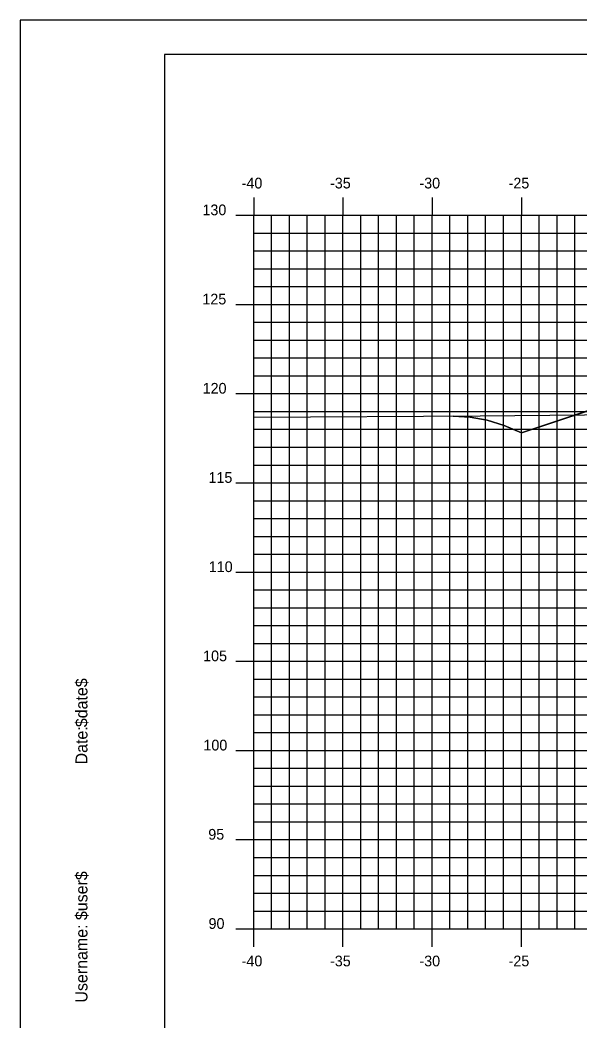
# Model space of a CAD drawing. Extents: x 850598 to 870284, y 366541 to 366651.
# Drawn here: x 853037.1 to 853068.5, y 366595.1 to 366651.2 of the extents above; entities that cross this region are included whole.
import ezdxf

# ---------------------------------------------------------------- set-up
doc = ezdxf.new("R2010")
doc.units = 0
for name, color, linetype in [('BORDER', 7, 'Continuous'), ('D_Roadway_Centerline', 7, 'Continuous'), ('D_Roadway_SlopeLines', 7, 'Continuous'), ('H_V ANNOTATION', 7, 'Continuous'), ('MAJOR', 7, 'Continuous'), ('MINOR', 7, 'Continuous'), ('PLOT BOUNDARY', 7, 'Continuous'), ('S_Roadway_Centerline', 7, 'Continuous')]:
    doc.layers.add(name, color=color, linetype=linetype)

msp = doc.modelspace()

# ---------------------------------------------------------------- linework, layer by layer
at = {"layer": 'BORDER'}
for p, q in [((853205.219, 366649.225), (853045.219, 366649.225)), ((853045.219, 366649.225), (853045.219, 366544.225))]:
    msp.add_line(p, q, dxfattribs=at)
at = {"layer": 'D_Roadway_Centerline'}
msp.add_lwpolyline([(853061.399, 366628.964), (853062.354, 366628.91), (853063.309, 366628.735), (853064.264, 366628.439), (853065.219, 366628.022), (853069.021, 366629.289), (853075.219, 366631.355), (853079.219, 366631.595), (853090.219, 366631.925), (853101.219, 366631.595), (853105.219, 366631.355), (853107.219, 366631.235), (853113.219, 366629.235), (853155.385, 366618.225), (853168.502, 366614.8), (853178.364, 366612.225), (853182.364, 366612.225)], dxfattribs=at)
at = {"layer": 'D_Roadway_SlopeLines'}
for points in [[(853079.219, 366631.595), (853075.219, 366631.355), (853065.219, 366628.022)], [(853065.219, 366628.022), (853064.264, 366628.439), (853063.309, 366628.735), (853062.354, 366628.91), (853061.399, 366628.964)]]:
    msp.add_lwpolyline(points, dxfattribs=at)
at = {"layer": 'MAJOR'}
for p, q in [((853050.219, 366641.227), (853050.219, 366640.225)), ((853050.219, 366641.227), (853050.219, 366640.225)), ((853055.219, 366641.227), (853055.219, 366640.225)), ((853055.219, 366641.227), (853055.219, 366640.225)), ((853060.219, 366641.227), (853060.219, 366640.225)), ((853060.219, 366641.227), (853060.219, 366640.225)), ((853065.219, 366641.227), (853065.219, 366640.225)), ((853065.219, 366641.227), (853065.219, 366640.225)), ((853049.217, 366640.225), (853050.219, 366640.225)), ((853049.217, 366640.225), (853050.219, 366640.225)), ((853050.219, 366640.225), (853190.219, 366640.225)), ((853050.219, 366600.225), (853050.219, 366640.225)), ((853050.219, 366600.225), (853050.219, 366640.225)), ((853050.219, 366640.225), (853190.219, 366640.225)), ((853050.219, 366640.225), (853190.219, 366640.225)), ((853050.219, 366600.225), (853050.219, 366640.225)), ((853050.219, 366600.225), (853050.219, 366640.225)), ((853050.219, 366640.225), (853190.219, 366640.225)), ((853055.219, 366600.225), (853055.219, 366640.225)), ((853055.219, 366600.225), (853055.219, 366640.225)), ((853060.219, 366600.225), (853060.219, 366640.225)), ((853060.219, 366600.225), (853060.219, 366640.225)), ((853065.219, 366600.225), (853065.219, 366640.225)), ((853065.219, 366600.225), (853065.219, 366640.225)), ((853049.217, 366635.225), (853050.219, 366635.225)), ((853049.217, 366635.225), (853050.219, 366635.225)), ((853050.219, 366635.225), (853190.219, 366635.225)), ((853050.219, 366635.225), (853190.219, 366635.225)), ((853049.217, 366630.225), (853050.219, 366630.225)), ((853049.217, 366630.225), (853050.219, 366630.225)), ((853050.219, 366630.225), (853190.219, 366630.225)), ((853050.219, 366630.225), (853190.219, 366630.225)), ((853049.217, 366625.225), (853050.219, 366625.225)), ((853049.217, 366625.225), (853050.219, 366625.225)), ((853050.219, 366625.225), (853190.219, 366625.225)), ((853050.219, 366625.225), (853190.219, 366625.225)), ((853049.217, 366620.225), (853050.219, 366620.225)), ((853049.217, 366620.225), (853050.219, 366620.225)), ((853050.219, 366620.225), (853190.219, 366620.225)), ((853050.219, 366620.225), (853190.219, 366620.225)), ((853049.217, 366615.225), (853050.219, 366615.225)), ((853049.217, 366615.225), (853050.219, 366615.225)), ((853050.219, 366615.225), (853190.219, 366615.225)), ((853050.219, 366615.225), (853190.219, 366615.225)), ((853049.217, 366610.225), (853050.219, 366610.225)), ((853049.217, 366610.225), (853050.219, 366610.225)), ((853050.219, 366610.225), (853190.219, 366610.225)), ((853050.219, 366610.225), (853190.219, 366610.225)), ((853049.217, 366605.225), (853050.219, 366605.225)), ((853049.217, 366605.225), (853050.219, 366605.225)), ((853050.219, 366605.225), (853190.219, 366605.225)), ((853050.219, 366605.225), (853190.219, 366605.225)), ((853049.217, 366600.225), (853050.219, 366600.225)), ((853049.217, 366600.225), (853050.219, 366600.225)), ((853050.219, 366600.225), (853190.219, 366600.225)), ((853050.219, 366600.225), (853190.219, 366600.225)), ((853050.219, 366599.223), (853050.219, 366600.225)), ((853050.219, 366600.225), (853190.219, 366600.225)), ((853050.219, 366600.225), (853190.219, 366600.225)), ((853050.219, 366599.223), (853050.219, 366600.225)), ((853055.219, 366599.223), (853055.219, 366600.225)), ((853055.219, 366599.223), (853055.219, 366600.225)), ((853060.219, 366599.223), (853060.219, 366600.225)), ((853060.219, 366599.223), (853060.219, 366600.225)), ((853065.219, 366599.223), (853065.219, 366600.225)), ((853065.219, 366599.223), (853065.219, 366600.225))]:
    msp.add_line(p, q, dxfattribs=at)
at = {"layer": 'MINOR'}
for p, q in [((853051.219, 366600.225), (853051.219, 366640.225)), ((853051.219, 366600.225), (853051.219, 366640.225)), ((853052.219, 366600.225), (853052.219, 366640.225)), ((853052.219, 366600.225), (853052.219, 366640.225)), ((853053.219, 366600.225), (853053.219, 366640.225)), ((853053.219, 366600.225), (853053.219, 366640.225)), ((853054.219, 366600.225), (853054.219, 366640.225)), ((853054.219, 366600.225), (853054.219, 366640.225)), ((853056.219, 366600.225), (853056.219, 366640.225)), ((853056.219, 366600.225), (853056.219, 366640.225)), ((853057.219, 366600.225), (853057.219, 366640.225)), ((853057.219, 366600.225), (853057.219, 366640.225)), ((853058.219, 366600.225), (853058.219, 366640.225)), ((853058.219, 366600.225), (853058.219, 366640.225)), ((853059.219, 366600.225), (853059.219, 366640.225)), ((853059.219, 366600.225), (853059.219, 366640.225)), ((853061.219, 366600.225), (853061.219, 366640.225)), ((853061.219, 366600.225), (853061.219, 366640.225)), ((853062.219, 366600.225), (853062.219, 366640.225)), ((853062.219, 366600.225), (853062.219, 366640.225)), ((853063.219, 366600.225), (853063.219, 366640.225)), ((853063.219, 366600.225), (853063.219, 366640.225)), ((853064.219, 366600.225), (853064.219, 366640.225)), ((853064.219, 366600.225), (853064.219, 366640.225)), ((853066.219, 366600.225), (853066.219, 366640.225)), ((853066.219, 366600.225), (853066.219, 366640.225)), ((853067.219, 366600.225), (853067.219, 366640.225)), ((853067.219, 366600.225), (853067.219, 366640.225)), ((853068.219, 366600.225), (853068.219, 366640.225)), ((853068.219, 366600.225), (853068.219, 366640.225)), ((853050.219, 366639.225), (853190.219, 366639.225)), ((853050.219, 366639.225), (853051.221, 366639.225)), ((853050.219, 366639.225), (853190.219, 366639.225)), ((853050.219, 366639.225), (853051.221, 366639.225)), ((853050.219, 366638.225), (853190.219, 366638.225)), ((853050.219, 366638.225), (853051.221, 366638.225)), ((853050.219, 366638.225), (853190.219, 366638.225)), ((853050.219, 366638.225), (853051.221, 366638.225)), ((853050.219, 366637.225), (853190.219, 366637.225)), ((853050.219, 366637.225), (853051.221, 366637.225)), ((853050.219, 366637.225), (853190.219, 366637.225)), ((853050.219, 366637.225), (853051.221, 366637.225)), ((853050.219, 366636.225), (853190.219, 366636.225)), ((853050.219, 366636.225), (853051.221, 366636.225)), ((853050.219, 366636.225), (853190.219, 366636.225)), ((853050.219, 366636.225), (853051.221, 366636.225)), ((853050.219, 366634.225), (853190.219, 366634.225)), ((853050.219, 366634.225), (853051.221, 366634.225)), ((853050.219, 366634.225), (853190.219, 366634.225)), ((853050.219, 366634.225), (853051.221, 366634.225)), ((853050.219, 366633.225), (853190.219, 366633.225)), ((853050.219, 366633.225), (853051.221, 366633.225)), ((853050.219, 366633.225), (853190.219, 366633.225)), ((853050.219, 366633.225), (853051.221, 366633.225)), ((853050.219, 366632.225), (853190.219, 366632.225)), ((853050.219, 366632.225), (853051.221, 366632.225)), ((853050.219, 366632.225), (853190.219, 366632.225)), ((853050.219, 366632.225), (853051.221, 366632.225)), ((853050.219, 366631.225), (853190.219, 366631.225)), ((853050.219, 366631.225), (853051.221, 366631.225)), ((853050.219, 366631.225), (853190.219, 366631.225)), ((853050.219, 366631.225), (853051.221, 366631.225)), ((853050.219, 366629.225), (853190.219, 366629.225)), ((853050.219, 366629.225), (853051.221, 366629.225)), ((853050.219, 366629.225), (853190.219, 366629.225)), ((853050.219, 366629.225), (853051.221, 366629.225)), ((853050.219, 366628.225), (853190.219, 366628.225)), ((853050.219, 366628.225), (853051.221, 366628.225)), ((853050.219, 366628.225), (853190.219, 366628.225)), ((853050.219, 366628.225), (853051.221, 366628.225)), ((853050.219, 366627.225), (853190.219, 366627.225)), ((853050.219, 366627.225), (853051.221, 366627.225)), ((853050.219, 366627.225), (853190.219, 366627.225)), ((853050.219, 366627.225), (853051.221, 366627.225)), ((853050.219, 366626.225), (853190.219, 366626.225)), ((853050.219, 366626.225), (853051.221, 366626.225)), ((853050.219, 366626.225), (853190.219, 366626.225)), ((853050.219, 366626.225), (853051.221, 366626.225)), ((853050.219, 366624.225), (853190.219, 366624.225)), ((853050.219, 366624.225), (853051.221, 366624.225)), ((853050.219, 366624.225), (853190.219, 366624.225)), ((853050.219, 366624.225), (853051.221, 366624.225)), ((853050.219, 366623.225), (853190.219, 366623.225)), ((853050.219, 366623.225), (853051.221, 366623.225)), ((853050.219, 366623.225), (853190.219, 366623.225)), ((853050.219, 366623.225), (853051.221, 366623.225)), ((853050.219, 366622.225), (853190.219, 366622.225)), ((853050.219, 366622.225), (853051.221, 366622.225)), ((853050.219, 366622.225), (853190.219, 366622.225)), ((853050.219, 366622.225), (853051.221, 366622.225)), ((853050.219, 366621.225), (853190.219, 366621.225)), ((853050.219, 366621.225), (853051.221, 366621.225)), ((853050.219, 366621.225), (853190.219, 366621.225)), ((853050.219, 366621.225), (853051.221, 366621.225)), ((853050.219, 366619.225), (853190.219, 366619.225)), ((853050.219, 366619.225), (853051.221, 366619.225)), ((853050.219, 366619.225), (853190.219, 366619.225)), ((853050.219, 366619.225), (853051.221, 366619.225)), ((853050.219, 366618.225), (853190.219, 366618.225)), ((853050.219, 366618.225), (853051.221, 366618.225)), ((853050.219, 366618.225), (853190.219, 366618.225)), ((853050.219, 366618.225), (853051.221, 366618.225)), ((853050.219, 366617.225), (853190.219, 366617.225)), ((853050.219, 366617.225), (853051.221, 366617.225)), ((853050.219, 366617.225), (853190.219, 366617.225)), ((853050.219, 366617.225), (853051.221, 366617.225)), ((853050.219, 366616.225), (853190.219, 366616.225)), ((853050.219, 366616.225), (853051.221, 366616.225)), ((853050.219, 366616.225), (853190.219, 366616.225)), ((853050.219, 366616.225), (853051.221, 366616.225)), ((853050.219, 366614.225), (853190.219, 366614.225)), ((853050.219, 366614.225), (853051.221, 366614.225)), ((853050.219, 366614.225), (853190.219, 366614.225)), ((853050.219, 366614.225), (853051.221, 366614.225)), ((853050.219, 366613.225), (853190.219, 366613.225)), ((853050.219, 366613.225), (853051.221, 366613.225)), ((853050.219, 366613.225), (853190.219, 366613.225)), ((853050.219, 366613.225), (853051.221, 366613.225)), ((853050.219, 366612.225), (853190.219, 366612.225)), ((853050.219, 366612.225), (853051.221, 366612.225)), ((853050.219, 366612.225), (853190.219, 366612.225)), ((853050.219, 366612.225), (853051.221, 366612.225)), ((853050.219, 366611.225), (853190.219, 366611.225)), ((853050.219, 366611.225), (853051.221, 366611.225)), ((853050.219, 366611.225), (853190.219, 366611.225)), ((853050.219, 366611.225), (853051.221, 366611.225)), ((853050.219, 366609.225), (853190.219, 366609.225)), ((853050.219, 366609.225), (853051.221, 366609.225)), ((853050.219, 366609.225), (853190.219, 366609.225)), ((853050.219, 366609.225), (853051.221, 366609.225)), ((853050.219, 366608.225), (853190.219, 366608.225)), ((853050.219, 366608.225), (853051.221, 366608.225)), ((853050.219, 366608.225), (853190.219, 366608.225)), ((853050.219, 366608.225), (853051.221, 366608.225)), ((853050.219, 366607.225), (853190.219, 366607.225)), ((853050.219, 366607.225), (853051.221, 366607.225)), ((853050.219, 366607.225), (853190.219, 366607.225)), ((853050.219, 366607.225), (853051.221, 366607.225)), ((853050.219, 366606.225), (853190.219, 366606.225)), ((853050.219, 366606.225), (853051.221, 366606.225)), ((853050.219, 366606.225), (853190.219, 366606.225)), ((853050.219, 366606.225), (853051.221, 366606.225)), ((853050.219, 366604.225), (853190.219, 366604.225)), ((853050.219, 366604.225), (853051.221, 366604.225)), ((853050.219, 366604.225), (853190.219, 366604.225)), ((853050.219, 366604.225), (853051.221, 366604.225)), ((853050.219, 366603.225), (853190.219, 366603.225)), ((853050.219, 366603.225), (853051.221, 366603.225)), ((853050.219, 366603.225), (853190.219, 366603.225)), ((853050.219, 366603.225), (853051.221, 366603.225)), ((853050.219, 366602.225), (853190.219, 366602.225)), ((853050.219, 366602.225), (853051.221, 366602.225)), ((853050.219, 366602.225), (853190.219, 366602.225)), ((853050.219, 366602.225), (853051.221, 366602.225)), ((853050.219, 366601.225), (853190.219, 366601.225)), ((853050.219, 366601.225), (853051.221, 366601.225)), ((853050.219, 366601.225), (853190.219, 366601.225)), ((853050.219, 366601.225), (853051.221, 366601.225))]:
    msp.add_line(p, q, dxfattribs=at)
at = {"layer": 'PLOT BOUNDARY'}
msp.add_lwpolyline([(853037.126, 366541.166), (853207.126, 366541.166), (853207.126, 366651.166), (853037.126, 366651.166)], close=True, dxfattribs=at)
at = {"layer": 'S_Roadway_Centerline'}
msp.add_lwpolyline([(853050.219, 366628.902), (853062.905, 366628.972), (853068.764, 366629.041), (853087.482, 366629.281), (853089.784, 366629.431), (853095.04, 366629.765), (853102.737, 366629.839), (853104.639, 366629.923), (853106.094, 366630.143), (853106.342, 366630.145), (853110.915, 366630.443), (853113.299, 366630.469)], dxfattribs=at)

# ---------------------------------------------------------------- texts
at = {"layer": 'BORDER'}
for s, p in [('$date$', (853040.904, 366611.53)), ('Date:', (853040.904, 366609.442)), ('$user$', (853040.904, 366600.717)), ('Username:', (853040.904, 366596.093))]:
    msp.add_text(s, height=0.6696, rotation=90, dxfattribs=at).set_placement(p)
at = {"layer": 'H_V ANNOTATION'}
for s, p in [('-40', (853049.545, 366641.725)), ('-35', (853054.499, 366641.725)), ('-30', (853059.507, 366641.725)), ('-25', (853064.504, 366641.725)), ('130', (853047.349, 366640.225)), ('125', (853047.343, 366635.225)), ('120', (853047.359, 366630.225)), ('115', (853047.686, 366625.225)), ('110', (853047.702, 366620.225)), ('105', (853047.386, 366615.225)), ('100', (853047.402, 366610.225)), ('95', (853047.675, 366605.225)), ('90', (853047.691, 366600.225)), ('-40', (853049.545, 366598.125)), ('-35', (853054.499, 366598.125)), ('-30', (853059.507, 366598.125)), ('-25', (853064.504, 366598.125))]:
    msp.add_text(s, height=0.6, dxfattribs=at).set_placement(p)

doc.saveas('drawing.dxf')
